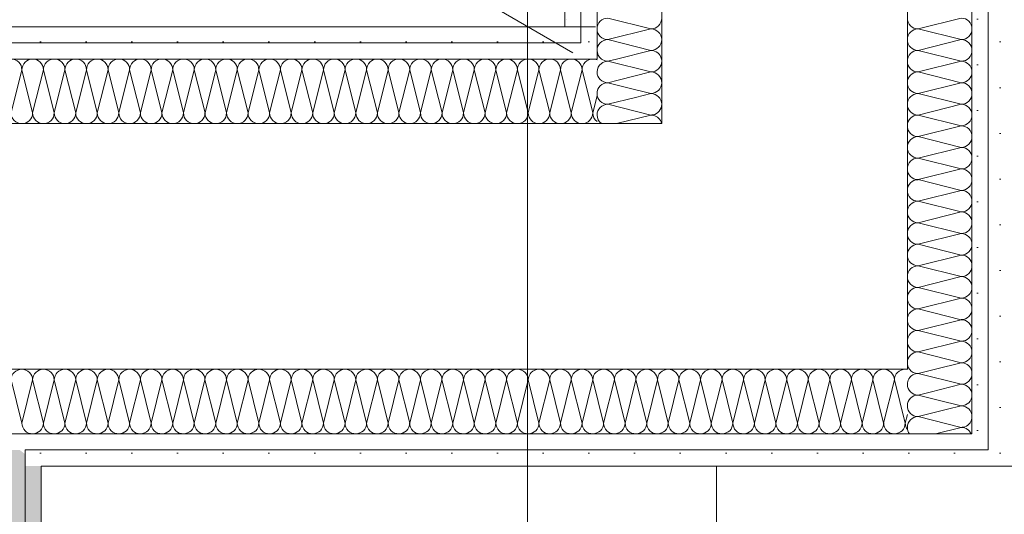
# Model space of a CAD drawing. Header units: metres. Extents: x -3.6 to 90.7, y -11.1 to 18.
# Tile 407 of 656: x 43.948 to 44.71, y 3.683 to 4.065. Entities that reach past the tile are written whole.
import ezdxf

# ---------------------------------------------------------------- set-up
doc = ezdxf.new("R2010")
doc.units = ezdxf.units.M
doc.header["$MEASUREMENT"] = 0
doc.linetypes.add('Wipeout_Contour', pattern=[1, 0, -1])
for name, color, linetype in [('152 - Bemaßung_ Beschriftung.Ausbau', 7, 'Continuous'), ('Neubau_606 - Struktur.Wand Innen Ausbau', 7, 'Continuous'), ('Neubau_650 - Abdeckung.Fußboden Aufbau', 7, 'Continuous')]:
    doc.layers.add(name, color=color, linetype=linetype)
doc.styles.add('ERSTELLTER_STIL_2', font='txt')
doc.dimstyles.new('ERSTELLTER_STIL__1', dxfattribs={"dimtxt": 0.1, "dimasz": 0.0532, "dimexe": 0.18, "dimexo": 0.0625, "dimgap": 0, "dimtad": 1, "dimzin": 0, "dimdsep": 46, "dimtxsty": 'ERSTELLTER_STIL_2', "dimblk": 'ARROWHEAD_2', "dimblk1": 'ARROWHEAD_2', "dimblk2": 'ARROWHEAD_2', "dimcen": 0.09, "dimse1": 1, "dimse2": 1, "dimclrd": 7, "dimclre": 7, "dimclrt": 7, "dimazin": 0, "dimtfac": 1, "dimtdec": 4, "dimtmove": 0, "dimatfit": 3, "dimfxl": 1, "dimtolj": 1, "dimtzin": 0, "dimarcsym": 0})
doc.dimstyles.new('ERSTELLTER_STIL__2', dxfattribs={"dimtxt": 0.1, "dimasz": 0.0532, "dimexe": 0.18, "dimexo": 0.0625, "dimgap": 0, "dimtad": 1, "dimzin": 0, "dimdsep": 46, "dimtxsty": 'ERSTELLTER_STIL_2', "dimblk": 'ARROWHEAD_2', "dimblk1": 'ARROWHEAD_2', "dimblk2": 'ARROWHEAD_2', "dimcen": 0.09, "dimse1": 1, "dimse2": 1, "dimclrd": 7, "dimclre": 7, "dimclrt": 7, "dimazin": 0, "dimtfac": 1, "dimtdec": 4, "dimtmove": 2, "dimatfit": 3, "dimfxl": 1, "dimtolj": 1, "dimtzin": 0, "dimarcsym": 0})
doc.dimstyles.new('ERSTELLTER_STIL__3', dxfattribs={"dimtxt": 0.1, "dimasz": 0.0532, "dimexe": 0.18, "dimexo": 0.0625, "dimgap": 0, "dimtad": 1, "dimtih": 1, "dimtoh": 1, "dimzin": 0, "dimdsep": 46, "dimtxsty": 'ERSTELLTER_STIL_2', "dimblk": 'ARROWHEAD_2', "dimblk1": 'ARROWHEAD_2', "dimblk2": 'ARROWHEAD_2', "dimcen": 0.09, "dimse1": 1, "dimse2": 1, "dimclrd": 7, "dimclre": 7, "dimclrt": 7, "dimazin": 0, "dimtfac": 1, "dimtdec": 4, "dimtmove": 0, "dimatfit": 3, "dimfxl": 1, "dimtolj": 1, "dimtzin": 0, "dimarcsym": 0})
pattern_1 = [(45, (0, 0), (-0.01767767, 0.01767767), [0, -0.025])]

# ---------------------------------------------------------------- blocks, each defined once
blk = doc.blocks.new('*X134')
at = {"layer": 'Neubau_606 - Struktur.Wand Innen Ausbau', "color": 7, "linetype": 'Continuous', "lineweight": 5}
for p, q in [((44.65265, 3.77733), (44.64332, 3.775)), ((44.65887, 3.77111), (44.64332, 3.775)), ((44.66598, 3.764), (44.64332, 3.75833)), ((44.67665, 3.75), (44.64332, 3.75833)), ((44.67665, 3.75), (44.65664, 3.745))]:
    blk.add_line(p, q, dxfattribs=at)
for centre, start, end in [((44.64332, 3.78333), 118.58188, 180), ((44.64332, 3.78333), 180, 270), ((44.64332, 3.76667), 90, 180), ((44.64332, 3.76667), 180, 270), ((44.64332, 3.75), 90, 180), ((44.64332, 3.75), 180, 216.88997), ((44.67665, 3.75833), 270, 289.88339), ((44.67665, 3.74167), 53.2099, 90), ((44.67665, 3.74167), 23.56097, 36.7901)]:
    blk.add_arc(centre, 0.00833, start, end, dxfattribs=at)
blk = doc.blocks.new('*X135')
at = {"layer": 'Neubau_606 - Struktur.Wand Innen Ausbau', "color": 7, "linetype": 'Continuous', "lineweight": 5}
for p, q in [((44.65664, 3.795), (44.64332, 3.79167)), ((44.67665, 3.78333), (44.64332, 3.79167)), ((44.67665, 3.78333), (44.65265, 3.77733)), ((44.67665, 3.76667), (44.65887, 3.77111)), ((44.67665, 3.76667), (44.66598, 3.764))]:
    blk.add_line(p, q, dxfattribs=at)
for centre, start, end in [((44.64332, 3.8), 216.88991, 270), ((44.67665, 3.79167), 0, 23.56102), ((44.64332, 3.78333), 90, 118.58185), ((44.67665, 3.79167), 270, 0), ((44.67665, 3.775), 0, 90), ((44.67665, 3.775), 270, 0), ((44.67665, 3.75833), 0, 90), ((44.67665, 3.75833), 289.88361, 0), ((44.67665, 3.74167), 36.79162, 53.20843)]:
    blk.add_arc(centre, 0.00833, start, end, dxfattribs=at)
blk = doc.blocks.new('*X137')
at = {"layer": 'Neubau_606 - Struktur.Wand Innen Ausbau', "color": 7, "linetype": 'Continuous', "lineweight": 5}
for p, q in [((44.67665, 4.06667), (44.64332, 4.05833)), ((44.67665, 4.05), (44.64332, 4.05833)), ((44.67665, 4.05), (44.64332, 4.04167)), ((44.67665, 4.03333), (44.64332, 4.04167)), ((44.67665, 4.03333), (44.64332, 4.025)), ((44.67665, 4.01667), (44.64332, 4.025)), ((44.67665, 4.01667), (44.64332, 4.00833)), ((44.67665, 4), (44.64332, 4.00833)), ((44.67665, 4), (44.64332, 3.99167)), ((44.67665, 3.98333), (44.64332, 3.99167)), ((44.67665, 3.98333), (44.64332, 3.975)), ((44.67665, 3.96667), (44.64332, 3.975)), ((44.67665, 3.96667), (44.64332, 3.95833)), ((44.67665, 3.95), (44.64332, 3.95833)), ((44.67665, 3.95), (44.64332, 3.94167)), ((44.67665, 3.93333), (44.64332, 3.94167)), ((44.67665, 3.93333), (44.64332, 3.925)), ((44.67665, 3.91667), (44.64332, 3.925)), ((44.67665, 3.91667), (44.64332, 3.90833)), ((44.67665, 3.9), (44.64332, 3.90833)), ((44.67665, 3.9), (44.64332, 3.89167)), ((44.67665, 3.88333), (44.64332, 3.89167)), ((44.67665, 3.88333), (44.64332, 3.875)), ((44.67665, 3.86667), (44.64332, 3.875)), ((44.67665, 3.86667), (44.64332, 3.85833)), ((44.67665, 3.85), (44.64332, 3.85833)), ((44.67665, 3.85), (44.64332, 3.84167)), ((44.67665, 3.83333), (44.64332, 3.84167)), ((44.67665, 3.83333), (44.64332, 3.825)), ((44.67665, 3.81667), (44.64332, 3.825)), ((44.67665, 3.81667), (44.64332, 3.80833)), ((44.67665, 3.8), (44.64332, 3.80833)), ((44.67665, 3.8), (44.65664, 3.795))]:
    blk.add_line(p, q, dxfattribs=at)
for centre, start, end in [((44.64332, 4.06667), 180, 270), ((44.67665, 4.05833), 0, 90), ((44.64332, 4.05), 90, 180), ((44.67665, 4.05833), 270, 0), ((44.64332, 4.05), 180, 270), ((44.67665, 4.04167), 0, 90), ((44.64332, 4.03333), 90, 180), ((44.67665, 4.04167), 270, 0), ((44.64332, 4.03333), 180, 270), ((44.67665, 4.025), 0, 90), ((44.64332, 4.01667), 90, 180), ((44.67665, 4.025), 270, 0), ((44.64332, 4.01667), 180, 270), ((44.67665, 4.00833), 0, 90), ((44.64332, 4), 90, 180), ((44.67665, 4.00833), 270, 0), ((44.64332, 4), 180, 270), ((44.67665, 3.99167), 0, 90), ((44.64332, 3.98333), 90, 180), ((44.67665, 3.99167), 270, 0), ((44.64332, 3.98333), 180, 270), ((44.67665, 3.975), 0, 90), ((44.64332, 3.96667), 90, 180), ((44.67665, 3.975), 270, 0), ((44.64332, 3.96667), 180, 270), ((44.67665, 3.95833), 0, 90), ((44.64332, 3.95), 90, 180), ((44.67665, 3.95833), 270, 0), ((44.64332, 3.95), 180, 270), ((44.67665, 3.94167), 0, 90), ((44.64332, 3.93333), 90, 180), ((44.67665, 3.94167), 270, 0), ((44.64332, 3.93333), 180, 270), ((44.67665, 3.925), 0, 90), ((44.64332, 3.91667), 90, 180), ((44.67665, 3.925), 270, 0), ((44.64332, 3.91667), 180, 270), ((44.67665, 3.90833), 0, 90), ((44.64332, 3.9), 90, 180), ((44.67665, 3.90833), 270, 0), ((44.64332, 3.9), 180, 270), ((44.67665, 3.89167), 0, 90), ((44.64332, 3.88333), 90, 180), ((44.67665, 3.89167), 270, 0), ((44.64332, 3.88333), 180, 270), ((44.67665, 3.875), 0, 90), ((44.64332, 3.86667), 90, 180), ((44.67665, 3.875), 270, 0), ((44.64332, 3.86667), 180, 270), ((44.67665, 3.85833), 0, 90), ((44.64332, 3.85), 90, 180), ((44.67665, 3.85833), 270, 0), ((44.64332, 3.85), 180, 270), ((44.67665, 3.84167), 0, 90), ((44.64332, 3.83333), 90, 180), ((44.67665, 3.84167), 270, 0), ((44.64332, 3.83333), 180, 270), ((44.67665, 3.825), 0, 90), ((44.64332, 3.81667), 90, 180), ((44.67665, 3.825), 270, 0), ((44.64332, 3.81667), 180, 270), ((44.67665, 3.80833), 0, 90), ((44.64332, 3.8), 90, 180), ((44.67665, 3.80833), 270, 0), ((44.64332, 3.8), 180, 216.88996), ((44.67665, 3.79167), 23.56109, 90)]:
    blk.add_arc(centre, 0.00833, start, end, dxfattribs=at)
blk = doc.blocks.new('*X138')
at = {"layer": 'Neubau_606 - Struktur.Wand Innen Ausbau', "color": 7, "linetype": 'Continuous', "lineweight": 5}
for p, q in [((44.40332, 4.01667), (44.41132, 4.01867)), ((44.40332, 4.01667), (44.41665, 4.01333)), ((44.40332, 4), (44.42465, 4.00533)), ((44.40332, 4), (44.43665, 3.99167)), ((44.40998, 3.985), (44.43665, 3.99167))]:
    blk.add_line(p, q, dxfattribs=at)
for centre, start, end in [((44.40332, 4.025), 126.8764, 180), ((44.40332, 4.025), 180, 270), ((44.40332, 4.00833), 90, 180), ((44.40332, 4.00833), 180, 270), ((44.40332, 3.99167), 90, 180), ((44.40332, 3.99167), 180, 233.14523), ((44.43665, 4), 270, 280.54162), ((44.43665, 3.98333), 76.96128, 90), ((44.43665, 3.98333), 11.52676, 13.03856)]:
    blk.add_arc(centre, 0.00833, start, end, dxfattribs=at)
blk = doc.blocks.new('*X140')
at = {"layer": 'Neubau_606 - Struktur.Wand Innen Ausbau', "color": 7, "linetype": 'Continuous', "lineweight": 5}
for p, q in [((44.40332, 4.06667), (44.43665, 4.05833)), ((44.40332, 4.05), (44.43665, 4.05833)), ((44.40332, 4.05), (44.43665, 4.04167)), ((44.40998, 4.035), (44.43665, 4.04167))]:
    blk.add_line(p, q, dxfattribs=at)
for centre, start, end in [((44.40332, 4.05833), 90, 180), ((44.43665, 4.06667), 270, 0), ((44.40332, 4.05833), 180, 270), ((44.43665, 4.05), 0, 90), ((44.40332, 4.04167), 90, 180), ((44.43665, 4.05), 270, 0), ((44.40332, 4.04167), 180, 233.14511), ((44.43665, 4.03333), 11.52676, 90)]:
    blk.add_arc(centre, 0.00833, start, end, dxfattribs=at)
blk = doc.blocks.new('*X141')
at = {"layer": 'Neubau_606 - Struktur.Wand Innen Ausbau', "color": 7, "linetype": 'Continuous', "lineweight": 5}
for p, q in [((44.40332, 4.03333), (44.40998, 4.035)), ((44.40332, 4.03333), (44.43665, 4.025)), ((44.41132, 4.01867), (44.43665, 4.025)), ((44.41665, 4.01333), (44.43665, 4.00833)), ((44.42465, 4.00533), (44.43665, 4.00833))]:
    blk.add_line(p, q, dxfattribs=at)
for centre, start, end in [((44.40332, 4.04167), 233.1452, 270), ((44.40332, 4.025), 90, 126.8764), ((44.43665, 4.03333), 270, 0), ((44.43665, 4.03333), 0, 11.52679), ((44.43665, 4.01667), 0, 90), ((44.43665, 4.01667), 270, 0), ((44.43665, 4), 0, 90), ((44.43665, 4), 280.54162, 0), ((44.43665, 3.98333), 13.03856, 76.96128)]:
    blk.add_arc(centre, 0.00833, start, end, dxfattribs=at)
blk = doc.blocks.new('*X142')
at = {"layer": 'Neubau_606 - Struktur.Wand Innen Ausbau', "color": 7, "linetype": 'Continuous', "lineweight": 5}
for p, q in [((43.95001, 4.02667), (43.94168, 3.99333)), ((43.95001, 4.02667), (43.95834, 3.99333)), ((43.96668, 4.02667), (43.95834, 3.99333)), ((43.96668, 4.02667), (43.97501, 3.99333)), ((43.98334, 4.02667), (43.97501, 3.99333)), ((43.98334, 4.02667), (43.99168, 3.99333)), ((44.00001, 4.02667), (43.99168, 3.99333)), ((44.00001, 4.02667), (44.00834, 3.99333)), ((44.01668, 4.02667), (44.00834, 3.99333)), ((44.01668, 4.02667), (44.02501, 3.99333)), ((44.03334, 4.02667), (44.02501, 3.99333)), ((44.03334, 4.02667), (44.04168, 3.99333)), ((44.05001, 4.02667), (44.04168, 3.99333)), ((44.05001, 4.02667), (44.05834, 3.99333)), ((44.06668, 4.02667), (44.05834, 3.99333)), ((44.06668, 4.02667), (44.07501, 3.99333)), ((44.08334, 4.02667), (44.07501, 3.99333)), ((44.08334, 4.02667), (44.09168, 3.99333)), ((44.10001, 4.02667), (44.09168, 3.99333)), ((44.10001, 4.02667), (44.10834, 3.99333)), ((44.11668, 4.02667), (44.10834, 3.99333)), ((44.11668, 4.02667), (44.12501, 3.99333)), ((44.13334, 4.02667), (44.12501, 3.99333)), ((44.13334, 4.02667), (44.14168, 3.99333)), ((44.15001, 4.02667), (44.14168, 3.99333)), ((44.15001, 4.02667), (44.15834, 3.99333)), ((44.16668, 4.02667), (44.15834, 3.99333)), ((44.16668, 4.02667), (44.17501, 3.99333)), ((44.18334, 4.02667), (44.17501, 3.99333)), ((44.18334, 4.02667), (44.19168, 3.99333)), ((44.20001, 4.02667), (44.19168, 3.99333)), ((44.20001, 4.02667), (44.20834, 3.99333)), ((44.21668, 4.02667), (44.20834, 3.99333)), ((44.21668, 4.02667), (44.22501, 3.99333)), ((44.23334, 4.02667), (44.22501, 3.99333)), ((44.23334, 4.02667), (44.24168, 3.99333)), ((44.25001, 4.02667), (44.24168, 3.99333)), ((44.25001, 4.02667), (44.25834, 3.99333)), ((44.26668, 4.02667), (44.25834, 3.99333)), ((44.26668, 4.02667), (44.27501, 3.99333)), ((44.28334, 4.02667), (44.27501, 3.99333)), ((44.28334, 4.02667), (44.29168, 3.99333)), ((44.30001, 4.02667), (44.29168, 3.99333)), ((44.30001, 4.02667), (44.30834, 3.99333)), ((44.31668, 4.02667), (44.30834, 3.99333)), ((44.31668, 4.02667), (44.32501, 3.99333)), ((44.33334, 4.02667), (44.32501, 3.99333)), ((44.33334, 4.02667), (44.34168, 3.99333)), ((44.35001, 4.02667), (44.34168, 3.99333)), ((44.35001, 4.02667), (44.35834, 3.99333)), ((44.36668, 4.02667), (44.35834, 3.99333)), ((44.36668, 4.02667), (44.37501, 3.99333)), ((44.38334, 4.02667), (44.37501, 3.99333)), ((44.38334, 4.02667), (44.39168, 3.99333)), ((44.39499, 4.00657), (44.39168, 3.99333))]:
    blk.add_line(p, q, dxfattribs=at)
for centre, start, end in [((43.94168, 4.02667), 359.99983, 89.99983), ((43.95834, 4.02667), 89.99983, 179.99983), ((43.95834, 4.02667), 359.99983, 89.99983), ((43.97501, 4.02667), 89.99983, 179.99983), ((43.97501, 4.02667), 359.99983, 89.99983), ((43.99168, 4.02667), 89.99983, 179.99983), ((43.99168, 4.02667), 359.99983, 89.99983), ((44.00834, 4.02667), 89.99983, 179.99983), ((44.00834, 4.02667), 359.99983, 89.99983), ((44.02501, 4.02667), 89.99983, 179.99983), ((44.02501, 4.02667), 359.99983, 89.99983), ((44.04168, 4.02667), 89.99983, 179.99983), ((44.04168, 4.02667), 359.99983, 89.99983), ((44.05834, 4.02667), 89.99983, 179.99983), ((44.05834, 4.02667), 359.99983, 89.99983), ((44.07501, 4.02667), 89.99983, 179.99983), ((44.07501, 4.02667), 359.99983, 89.99983), ((44.09168, 4.02667), 89.99983, 179.99983), ((44.09168, 4.02667), 359.99983, 89.99983), ((44.10834, 4.02667), 89.99983, 179.99983), ((44.10834, 4.02667), 359.99983, 89.99983), ((44.12501, 4.02667), 89.99983, 179.99983), ((44.12501, 4.02667), 359.99983, 89.99983), ((44.14168, 4.02667), 89.99983, 179.99983), ((44.14168, 4.02667), 359.99983, 89.99983), ((44.15834, 4.02667), 89.99983, 179.99983), ((44.15834, 4.02667), 359.99983, 89.99983), ((44.17501, 4.02667), 89.99983, 179.99983), ((44.17501, 4.02667), 359.99983, 89.99983), ((44.19168, 4.02667), 89.99983, 179.99983), ((44.19168, 4.02667), 359.99983, 89.99983), ((44.20834, 4.02667), 89.99983, 179.99983), ((44.20834, 4.02667), 359.99983, 89.99983), ((44.22501, 4.02667), 89.99983, 179.99983), ((44.22501, 4.02667), 359.99983, 89.99983), ((44.24168, 4.02667), 89.99983, 179.99983), ((44.24168, 4.02667), 359.99983, 89.99983), ((44.25834, 4.02667), 89.99983, 179.99983), ((44.25834, 4.02667), 359.99983, 89.99983), ((44.27501, 4.02667), 89.99983, 179.99983), ((44.27501, 4.02667), 359.99983, 89.99983), ((44.29168, 4.02667), 89.99983, 179.99983), ((44.29168, 4.02667), 359.99983, 89.99983), ((44.30834, 4.02667), 89.99983, 179.99983), ((44.30834, 4.02667), 359.99983, 89.99983), ((44.32501, 4.02667), 89.99983, 179.99983), ((44.32501, 4.02667), 359.99983, 89.99983), ((44.34168, 4.02667), 89.99983, 179.99983), ((44.34168, 4.02667), 359.99983, 89.99983), ((44.35834, 4.02667), 89.99983, 179.99983), ((44.35834, 4.02667), 359.99983, 89.99983), ((44.37501, 4.02667), 89.99983, 179.99983), ((44.37501, 4.02667), 359.99983, 89.99983), ((44.39168, 4.02667), 89.99983, 179.99983), ((44.39168, 4.02667), 66.59833, 89.99983), ((43.95001, 3.99333), 179.99983, 269.99983), ((43.95001, 3.99333), 269.99983, 359.99983), ((43.96668, 3.99333), 179.99983, 269.99983), ((43.96668, 3.99333), 269.99983, 359.99983), ((43.98334, 3.99333), 179.99983, 269.99983), ((43.98334, 3.99333), 269.99983, 359.99983), ((44.00001, 3.99333), 179.99983, 269.99983), ((44.00001, 3.99333), 269.99983, 359.99983), ((44.01668, 3.99333), 179.99983, 269.99983), ((44.01668, 3.99333), 269.99983, 359.99983), ((44.03334, 3.99333), 179.99983, 269.99983), ((44.03334, 3.99333), 269.99983, 359.99983), ((44.05001, 3.99333), 179.99983, 269.99983), ((44.05001, 3.99333), 269.99983, 359.99983), ((44.06668, 3.99333), 179.99983, 269.99983), ((44.06668, 3.99333), 269.99983, 359.99983), ((44.08334, 3.99333), 179.99983, 269.99983), ((44.08334, 3.99333), 269.99983, 359.99983), ((44.10001, 3.99333), 179.99983, 269.99983), ((44.10001, 3.99333), 269.99983, 359.99983), ((44.11668, 3.99333), 179.99983, 269.99983), ((44.11668, 3.99333), 269.99983, 359.99983), ((44.13334, 3.99333), 179.99983, 269.99983), ((44.13334, 3.99333), 269.99983, 359.99983), ((44.15001, 3.99333), 179.99983, 269.99983), ((44.15001, 3.99333), 269.99983, 359.99983), ((44.16668, 3.99333), 179.99983, 269.99983), ((44.16668, 3.99333), 269.99983, 359.99983), ((44.18334, 3.99333), 179.99983, 269.99983), ((44.18334, 3.99333), 269.99983, 359.99983), ((44.20001, 3.99333), 179.99983, 269.99983), ((44.20001, 3.99333), 269.99983, 359.99983), ((44.21668, 3.99333), 179.99983, 269.99983), ((44.21668, 3.99333), 269.99983, 359.99983), ((44.23334, 3.99333), 179.99983, 269.99983), ((44.23334, 3.99333), 269.99983, 359.99983), ((44.25001, 3.99333), 179.99983, 269.99983), ((44.25001, 3.99333), 269.99983, 359.99983), ((44.26668, 3.99333), 179.99983, 269.99983), ((44.26668, 3.99333), 269.99983, 359.99983), ((44.28334, 3.99333), 179.99983, 269.99983), ((44.28334, 3.99333), 269.99983, 359.99983), ((44.30001, 3.99333), 179.99983, 269.99983), ((44.30001, 3.99333), 269.99983, 359.99983), ((44.31668, 3.99333), 179.99983, 269.99983), ((44.31668, 3.99333), 269.99983, 359.99983), ((44.33334, 3.99333), 179.99983, 269.99983), ((44.33334, 3.99333), 269.99983, 359.99983), ((44.35001, 3.99333), 179.99983, 269.99983), ((44.35001, 3.99333), 269.99983, 359.99983), ((44.36668, 3.99333), 179.99983, 269.99983), ((44.36668, 3.99333), 269.99983, 359.99983), ((44.38334, 3.99333), 179.99983, 269.99983), ((44.38334, 3.99333), 269.99983, 359.99983), ((44.40001, 3.99333), 179.99983, 232.92831)]:
    blk.add_arc(centre, 0.00833, start, end, dxfattribs=at)
blk = doc.blocks.new('*X143')
at = {"layer": 'Neubau_606 - Struktur.Wand Innen Ausbau', "color": 7, "linetype": 'Continuous', "lineweight": 5}
for p, q in [((43.93999, 3.77997), (43.94166, 3.78666)), ((43.95, 3.75333), (43.94166, 3.78666)), ((43.95, 3.75333), (43.95833, 3.78666)), ((43.96666, 3.75333), (43.95833, 3.78666)), ((43.96666, 3.75333), (43.975, 3.78666)), ((43.98333, 3.75333), (43.975, 3.78666)), ((43.98333, 3.75333), (43.99166, 3.78666)), ((44, 3.75333), (43.99166, 3.78666)), ((44, 3.75333), (44.00833, 3.78666)), ((44.01666, 3.75333), (44.00833, 3.78666)), ((44.01666, 3.75333), (44.025, 3.78666)), ((44.03333, 3.75333), (44.025, 3.78666)), ((44.03333, 3.75333), (44.04166, 3.78666)), ((44.05, 3.75333), (44.04166, 3.78666)), ((44.05, 3.75333), (44.05833, 3.78666)), ((44.06666, 3.75333), (44.05833, 3.78666)), ((44.06666, 3.75333), (44.075, 3.78666)), ((44.08333, 3.75333), (44.075, 3.78666)), ((44.08333, 3.75333), (44.09166, 3.78666)), ((44.1, 3.75333), (44.09166, 3.78666)), ((44.1, 3.75333), (44.10833, 3.78666)), ((44.11666, 3.75333), (44.10833, 3.78666)), ((44.11666, 3.75333), (44.125, 3.78666)), ((44.13333, 3.75333), (44.125, 3.78666)), ((44.13333, 3.75333), (44.14166, 3.78666)), ((44.15, 3.75333), (44.14166, 3.78666)), ((44.15, 3.75333), (44.15833, 3.78666)), ((44.16666, 3.75333), (44.15833, 3.78666)), ((44.16666, 3.75333), (44.175, 3.78666)), ((44.18333, 3.75333), (44.175, 3.78666)), ((44.18333, 3.75333), (44.19166, 3.78666)), ((44.2, 3.75333), (44.19166, 3.78666)), ((44.2, 3.75333), (44.20833, 3.78666)), ((44.21666, 3.75333), (44.20833, 3.78666)), ((44.21666, 3.75333), (44.225, 3.78666)), ((44.23333, 3.75333), (44.225, 3.78666)), ((44.23333, 3.75333), (44.24166, 3.78666)), ((44.25, 3.75333), (44.24166, 3.78666)), ((44.25, 3.75333), (44.25833, 3.78666)), ((44.26666, 3.75333), (44.25833, 3.78666)), ((44.26666, 3.75333), (44.275, 3.78666)), ((44.28333, 3.75333), (44.275, 3.78666)), ((44.28333, 3.75333), (44.29166, 3.78666)), ((44.3, 3.75333), (44.29166, 3.78666)), ((44.3, 3.75333), (44.30833, 3.78666)), ((44.31666, 3.75333), (44.30833, 3.78666)), ((44.31666, 3.75333), (44.325, 3.78666)), ((44.33333, 3.75333), (44.325, 3.78666)), ((44.33333, 3.75333), (44.34166, 3.78666)), ((44.35, 3.75333), (44.34166, 3.78666)), ((44.35, 3.75333), (44.35833, 3.78666)), ((44.36666, 3.75333), (44.35833, 3.78666)), ((44.36666, 3.75333), (44.375, 3.78666)), ((44.38333, 3.75333), (44.375, 3.78666)), ((44.38333, 3.75333), (44.39166, 3.78666)), ((44.4, 3.75333), (44.39166, 3.78666)), ((44.4, 3.75333), (44.40833, 3.78666)), ((44.41666, 3.75333), (44.40833, 3.78666)), ((44.41666, 3.75333), (44.425, 3.78666)), ((44.43333, 3.75333), (44.425, 3.78666)), ((44.43333, 3.75333), (44.44166, 3.78666)), ((44.45, 3.75333), (44.44166, 3.78666)), ((44.45, 3.75333), (44.45833, 3.78666)), ((44.46666, 3.75333), (44.45833, 3.78666)), ((44.46666, 3.75333), (44.475, 3.78666)), ((44.48333, 3.75333), (44.475, 3.78666)), ((44.48333, 3.75333), (44.49166, 3.78666)), ((44.5, 3.75333), (44.49166, 3.78666)), ((44.5, 3.75333), (44.50833, 3.78666)), ((44.51666, 3.75333), (44.50833, 3.78666)), ((44.51666, 3.75333), (44.525, 3.78666)), ((44.53333, 3.75333), (44.525, 3.78666)), ((44.53333, 3.75333), (44.54166, 3.78666)), ((44.55, 3.75333), (44.54166, 3.78666)), ((44.55, 3.75333), (44.55833, 3.78666)), ((44.56666, 3.75333), (44.55833, 3.78666)), ((44.56666, 3.75333), (44.575, 3.78666)), ((44.58333, 3.75333), (44.575, 3.78666)), ((44.58333, 3.75333), (44.59166, 3.78666)), ((44.6, 3.75333), (44.59166, 3.78666)), ((44.6, 3.75333), (44.60833, 3.78666)), ((44.61666, 3.75333), (44.60833, 3.78666)), ((44.61666, 3.75333), (44.625, 3.78666)), ((44.63333, 3.75333), (44.625, 3.78666)), ((44.63333, 3.75333), (44.63499, 3.75996))]:
    blk.add_line(p, q, dxfattribs=at)
for centre, start, end in [((43.95, 3.78666), 90.00005, 180.00005), ((43.95, 3.78666), 0.00005, 90.00005), ((43.96666, 3.78666), 90.00005, 180.00005), ((43.96666, 3.78666), 0.00005, 90.00005), ((43.98333, 3.78666), 90.00005, 180.00005), ((43.98333, 3.78666), 0.00005, 90.00005), ((44, 3.78666), 90.00005, 180.00005), ((44, 3.78666), 0.00005, 90.00005), ((44.01666, 3.78666), 90.00005, 180.00005), ((44.01666, 3.78666), 0.00005, 90.00005), ((44.03333, 3.78666), 90.00005, 180.00005), ((44.03333, 3.78666), 0.00005, 90.00005), ((44.05, 3.78666), 90.00005, 180.00005), ((44.05, 3.78666), 0.00005, 90.00005), ((44.06666, 3.78666), 90.00005, 180.00005), ((44.06666, 3.78666), 0.00005, 90.00005), ((44.08333, 3.78666), 90.00005, 180.00005), ((44.08333, 3.78666), 0.00005, 90.00005), ((44.1, 3.78666), 90.00005, 180.00005), ((44.1, 3.78666), 0.00005, 90.00005), ((44.11666, 3.78666), 90.00005, 180.00005), ((44.11666, 3.78666), 0.00005, 90.00005), ((44.13333, 3.78666), 90.00005, 180.00005), ((44.13333, 3.78666), 0.00005, 90.00005), ((44.15, 3.78666), 90.00005, 180.00005), ((44.15, 3.78666), 0.00005, 90.00005), ((44.16666, 3.78666), 90.00005, 180.00005), ((44.16666, 3.78666), 0.00005, 90.00005), ((44.18333, 3.78666), 90.00005, 180.00005), ((44.18333, 3.78666), 0.00005, 90.00005), ((44.2, 3.78666), 90.00005, 180.00005), ((44.2, 3.78666), 0.00005, 90.00005), ((44.21666, 3.78666), 90.00005, 180.00005), ((44.21666, 3.78666), 0.00005, 90.00005), ((44.23333, 3.78666), 90.00005, 180.00005), ((44.23333, 3.78666), 0.00005, 90.00005), ((44.25, 3.78666), 90.00005, 180.00005), ((44.25, 3.78666), 0.00005, 90.00005), ((44.26666, 3.78666), 90.00005, 180.00005), ((44.26666, 3.78666), 0.00005, 90.00005), ((44.28333, 3.78666), 90.00005, 180.00005), ((44.28333, 3.78666), 0.00005, 90.00005), ((44.3, 3.78666), 90.00005, 180.00005), ((44.3, 3.78666), 0.00005, 90.00005), ((44.31666, 3.78666), 90.00005, 180.00005), ((44.31666, 3.78666), 0.00005, 90.00005), ((44.33333, 3.78666), 90.00005, 180.00005), ((44.33333, 3.78666), 0.00005, 90.00005), ((44.35, 3.78666), 90.00005, 180.00005), ((44.35, 3.78666), 0.00005, 90.00005), ((44.36666, 3.78666), 90.00005, 180.00005), ((44.36666, 3.78666), 0.00005, 90.00005), ((44.38333, 3.78666), 90.00005, 180.00005), ((44.38333, 3.78666), 0.00005, 90.00005), ((44.4, 3.78666), 90.00005, 180.00005), ((44.4, 3.78666), 0.00005, 90.00005), ((44.41666, 3.78666), 90.00005, 180.00005), ((44.41666, 3.78666), 0.00005, 90.00005), ((44.43333, 3.78666), 90.00005, 180.00005), ((44.43333, 3.78666), 0.00005, 90.00005), ((44.45, 3.78666), 90.00005, 180.00005), ((44.45, 3.78666), 0.00005, 90.00005), ((44.46666, 3.78666), 90.00005, 180.00005), ((44.46666, 3.78666), 0.00005, 90.00005), ((44.48333, 3.78666), 90.00005, 180.00005), ((44.48333, 3.78666), 0.00005, 90.00005), ((44.5, 3.78666), 90.00005, 180.00005), ((44.5, 3.78666), 0.00005, 90.00005), ((44.51666, 3.78666), 90.00005, 180.00005), ((44.51666, 3.78666), 0.00005, 90.00005), ((44.53333, 3.78666), 90.00005, 180.00005), ((44.53333, 3.78666), 0.00005, 90.00005), ((44.55, 3.78666), 90.00005, 180.00005), ((44.55, 3.78666), 0.00005, 90.00005), ((44.56666, 3.78666), 90.00005, 180.00005), ((44.56666, 3.78666), 0.00005, 90.00005), ((44.58333, 3.78666), 90.00005, 180.00005), ((44.58333, 3.78666), 0.00005, 90.00005), ((44.6, 3.78666), 90.00005, 180.00005), ((44.6, 3.78666), 0.00005, 90.00005), ((44.61666, 3.78666), 90.00005, 180.00005), ((44.61666, 3.78666), 0.00005, 90.00005), ((44.63333, 3.78666), 90.00005, 180.00005), ((44.63333, 3.78666), 78.5306, 90.00005), ((43.93333, 3.78666), 0.00005, 36.94379), ((43.95833, 3.75333), 180.00005, 270.00005), ((43.95833, 3.75333), 270.00005, 0.00005), ((43.975, 3.75333), 180.00005, 270.00005), ((43.975, 3.75333), 270.00005, 0.00005), ((43.99166, 3.75333), 180.00005, 270.00005), ((43.99166, 3.75333), 270.00005, 0.00005), ((44.00833, 3.75333), 180.00005, 270.00005), ((44.00833, 3.75333), 270.00005, 0.00005), ((44.025, 3.75333), 180.00005, 270.00005), ((44.025, 3.75333), 270.00005, 0.00005), ((44.04166, 3.75333), 180.00005, 270.00005), ((44.04166, 3.75333), 270.00005, 0.00005), ((44.05833, 3.75333), 180.00005, 270.00005), ((44.05833, 3.75333), 270.00005, 0.00005), ((44.075, 3.75333), 180.00005, 270.00005), ((44.075, 3.75333), 270.00005, 0.00005), ((44.09166, 3.75333), 180.00005, 270.00005), ((44.09166, 3.75333), 270.00005, 0.00005), ((44.10833, 3.75333), 180.00005, 270.00005), ((44.10833, 3.75333), 270.00005, 0.00005), ((44.125, 3.75333), 180.00005, 270.00005), ((44.125, 3.75333), 270.00005, 0.00005), ((44.14166, 3.75333), 180.00005, 270.00005), ((44.14166, 3.75333), 270.00005, 0.00005), ((44.15833, 3.75333), 180.00005, 270.00005), ((44.15833, 3.75333), 270.00005, 0.00005), ((44.175, 3.75333), 180.00005, 270.00005), ((44.175, 3.75333), 270.00005, 0.00005), ((44.19166, 3.75333), 180.00005, 270.00005), ((44.19166, 3.75333), 270.00005, 0.00005), ((44.20833, 3.75333), 180.00005, 270.00005), ((44.20833, 3.75333), 270.00005, 0.00005), ((44.225, 3.75333), 180.00005, 270.00005), ((44.225, 3.75333), 270.00005, 0.00005), ((44.24166, 3.75333), 180.00005, 270.00005), ((44.24166, 3.75333), 270.00005, 0.00005), ((44.25833, 3.75333), 180.00005, 270.00005), ((44.25833, 3.75333), 270.00005, 0.00005), ((44.275, 3.75333), 180.00005, 270.00005), ((44.275, 3.75333), 270.00005, 0.00005), ((44.29166, 3.75333), 180.00005, 270.00005), ((44.29166, 3.75333), 270.00005, 0.00005), ((44.30833, 3.75333), 180.00005, 270.00005), ((44.30833, 3.75333), 270.00005, 0.00005), ((44.325, 3.75333), 180.00005, 270.00005), ((44.325, 3.75333), 270.00005, 0.00005), ((44.34166, 3.75333), 180.00005, 270.00005), ((44.34166, 3.75333), 270.00005, 0.00005), ((44.35833, 3.75333), 180.00005, 270.00005), ((44.35833, 3.75333), 270.00005, 0.00005), ((44.375, 3.75333), 180.00005, 270.00005), ((44.375, 3.75333), 270.00005, 0.00005), ((44.39166, 3.75333), 180.00005, 270.00005), ((44.39166, 3.75333), 270.00005, 0.00005), ((44.40833, 3.75333), 180.00005, 270.00005), ((44.40833, 3.75333), 270.00005, 0.00005), ((44.425, 3.75333), 180.00005, 270.00005), ((44.425, 3.75333), 270.00005, 0.00005), ((44.44166, 3.75333), 180.00005, 270.00005), ((44.44166, 3.75333), 270.00005, 0.00005), ((44.45833, 3.75333), 180.00005, 270.00005), ((44.45833, 3.75333), 270.00005, 0.00005), ((44.475, 3.75333), 180.00005, 270.00005), ((44.475, 3.75333), 270.00005, 0.00005), ((44.49166, 3.75333), 180.00005, 270.00005), ((44.49166, 3.75333), 270.00005, 0.00005), ((44.50833, 3.75333), 180.00005, 270.00005), ((44.50833, 3.75333), 270.00005, 0.00005), ((44.525, 3.75333), 180.00005, 270.00005), ((44.525, 3.75333), 270.00005, 0.00005), ((44.54166, 3.75333), 180.00005, 270.00005), ((44.54166, 3.75333), 270.00005, 0.00005), ((44.55833, 3.75333), 180.00005, 270.00005), ((44.55833, 3.75333), 270.00005, 0.00005), ((44.575, 3.75333), 180.00005, 270.00005), ((44.575, 3.75333), 270.00005, 0.00005), ((44.59166, 3.75333), 180.00005, 270.00005), ((44.59166, 3.75333), 270.00005, 0.00005), ((44.60833, 3.75333), 180.00005, 270.00005), ((44.60833, 3.75333), 270.00005, 0.00005), ((44.625, 3.75333), 180.00005, 270.00005), ((44.625, 3.75333), 270.00005, 0.00005), ((44.64166, 3.75333), 180.00005, 216.75906), ((43.94166, 3.75333), 258.41742, 270.00005)]:
    blk.add_arc(centre, 0.00833, start, end, dxfattribs=at)
blk = doc.blocks.new('*D599')
at = {"layer": '152 - Bemaßung_ Beschriftung.Ausbau', "color": 7, "linetype": 'Continuous', "lineweight": 5}
for p, q in [((43.54499, 2.09752), (43.54499, 2.20252)), ((43.96499, 2.09752), (43.96499, 2.20252)), ((43.5652, 2.18502), (43.52478, 2.11502)), ((43.9852, 2.18502), (43.94478, 2.11502)), ((43.54499, 2.15002), (43.96499, 2.15002))]:
    blk.add_line(p, q, dxfattribs=at)
at = {"color": 254, "linetype": 'Wipeout_Contour', "lineweight": 0, "ltscale": 175.256338}
blk.add_wipeout([(43.66035, 2.15127), (43.84962, 2.15127), (43.84962, 2.28877), (43.66035, 2.28877)], dxfattribs=at).dxf.layer = '152 - Bemaßung_ Beschriftung.Ausbau'
at = {"layer": '152 - Bemaßung_ Beschriftung.Ausbau', "color": 7, "lineweight": 5, "insert": (43.6791, 2.17002), "char_height": 0.1, "attachment_point": 7, "style": 'ERSTELLTER_STIL_2'}
blk.add_mtext('\\A1;{\\pql;\\fArial|b0|i0|c0|p38;42}', dxfattribs=at)
blk = doc.blocks.new('ARROWHEAD_2')
at = {"color": 0, "linetype": 'Continuous', "lineweight": 0}
for p, q in [((-0.378, -0.655), (0.378, 0.655)), ((0, 0), (-1, 0))]:
    blk.add_line(p, q, dxfattribs=at)
blk = doc.blocks.new('*D600')
at = {"layer": '152 - Bemaßung_ Beschriftung.Ausbau', "color": 7, "linetype": 'Continuous', "lineweight": 5}
for p, q in [((43.96499, 2.09752), (43.96499, 2.20252)), ((45.46499, 2.09752), (45.46499, 2.20252)), ((43.9852, 2.18502), (43.94478, 2.11502)), ((45.4852, 2.18502), (45.44478, 2.11502)), ((43.96499, 2.15002), (45.46499, 2.15002))]:
    blk.add_line(p, q, dxfattribs=at)
at = {"layer": '152 - Bemaßung_ Beschriftung.Ausbau', "color": 7, "lineweight": 5, "char_height": 0.1, "attachment_point": 7, "style": 'ERSTELLTER_STIL_2'}
for s, insert in [('\\A1;{\\pql;\\fArial|b0|i0|c0|p38;1,50}', (44.54402, 2.17002)), ('\\A1;{\\pql;\\fArial|b0|i0|c0|p38;3}', (45.36887, 2.17002))]:
    blk.add_mtext(s, dxfattribs=dict(at, insert=insert))
blk = doc.blocks.new('*D611')
at = {"layer": '152 - Bemaßung_ Beschriftung.Ausbau', "color": 7, "linetype": 'Continuous', "lineweight": 5}
for p, q in [((45.78033, 0.245), (45.78033, 3.72)), ((45.74533, 0.26521), (45.81533, 0.22479)), ((45.83283, 0.245), (45.72783, 0.245)), ((45.78033, 0.005), (45.78033, 0.245)), ((45.74533, 0.02521), (45.81533, -0.01521)), ((45.83283, 0.005), (45.72783, 0.005)), ((45.78033, -0.02923), (45.78033, 0.005))]:
    blk.add_line(p, q, dxfattribs=at)
at = {"color": 254, "linetype": 'Wipeout_Contour', "lineweight": 0, "ltscale": 182.85335}
blk.add_wipeout([(45.78176, 0.02769), (45.78176, 0.22231), (45.6389, 0.22231), (45.6389, 0.02769)], dxfattribs=at).dxf.layer = '152 - Bemaßung_ Beschriftung.Ausbau'
at = {"layer": '152 - Bemaßung_ Beschriftung.Ausbau', "color": 7, "lineweight": 5, "insert": (45.76033, 0.04911), "char_height": 0.1, "attachment_point": 7, "rotation": 90, "style": 'ERSTELLTER_STIL_2'}
blk.add_mtext('\\A1;{\\pql;\\fArial|b0|i0|c0|p38;24}', dxfattribs=at)
blk = doc.blocks.new('*D612')
at = {"layer": '152 - Bemaßung_ Beschriftung.Ausbau', "color": 7, "linetype": 'Continuous', "lineweight": 5}
for p, q in [((45.74533, 3.7402), (45.81533, 3.69979)), ((45.83283, 3.72), (45.72783, 3.72)), ((45.78033, 0.245), (45.78033, 3.72)), ((45.74533, 0.26521), (45.81533, 0.22479))]:
    blk.add_line(p, q, dxfattribs=at)
at = {"layer": '152 - Bemaßung_ Beschriftung.Ausbau', "color": 7, "lineweight": 5, "char_height": 0.1, "attachment_point": 7, "rotation": 90, "style": 'ERSTELLTER_STIL_2'}
for s, insert in [('\\A1;{\\pql;\\fArial|b0|i0|c0|p38;17\\fArial|b0|i0|c0|p38;\\A1{\\H.66x;\\S5^  ;}}', (45.76142, 3.49791)), ('\\A1;{\\pql;\\fArial|b0|i0|c0|p38;3,47\\fArial|b0|i0|c0|p38;\\A1{\\H.66x;\\S5^  ;}}', (45.77974, 1.7235))]:
    blk.add_mtext(s, dxfattribs=dict(at, insert=insert))
blk = doc.blocks.new('*D623')
at = {"layer": '152 - Bemaßung_ Beschriftung.Ausbau', "color": 7, "linetype": 'Continuous', "lineweight": 5}
for p, q in [((44.30621, 4.08021), (44.37621, 4.03979)), ((44.39371, 4.06), (44.28871, 4.06)), ((44.34121, 2.78998), (44.34121, 4.06)), ((44.30621, 2.81019), (44.37621, 2.76978))]:
    blk.add_line(p, q, dxfattribs=at)
at = {"color": 254, "linetype": 'Wipeout_Contour', "lineweight": 0, "ltscale": 177.57358}
blk.add_wipeout([(44.34264, 3.09761), (44.34264, 3.40653), (44.19978, 3.40653), (44.19978, 3.09761)], dxfattribs=at).dxf.layer = '152 - Bemaßung_ Beschriftung.Ausbau'
at = {"layer": '152 - Bemaßung_ Beschriftung.Ausbau', "color": 7, "lineweight": 5, "insert": (44.32121, 3.11904), "char_height": 0.1, "attachment_point": 7, "rotation": 90, "style": 'ERSTELLTER_STIL_2'}
blk.add_mtext('\\A1;{\\pql;\\fArial|b0|i0|c0|p38;1,27}', dxfattribs=at)
blk = doc.blocks.new('*D624')
at = {"layer": '152 - Bemaßung_ Beschriftung.Ausbau', "color": 7, "linetype": 'Continuous', "lineweight": 5}
for p, q in [((44.34121, 5.76), (44.34121, 5.79423)), ((44.37621, 5.73979), (44.30621, 5.78021)), ((44.39371, 5.76), (44.28871, 5.76)), ((44.34121, 4.06), (44.34121, 5.76)), ((44.30621, 4.08021), (44.37621, 4.03979))]:
    blk.add_line(p, q, dxfattribs=at)
at = {"layer": '152 - Bemaßung_ Beschriftung.Ausbau', "color": 7, "lineweight": 5, "insert": (44.32121, 4.77697), "char_height": 0.1, "attachment_point": 7, "rotation": 90, "style": 'ERSTELLTER_STIL_2'}
blk.add_mtext('\\A1;{\\pql;\\fArial|b0|i0|c0|p38;1,70}', dxfattribs=at)

msp = doc.modelspace()

# ---------------------------------------------------------------- hatches: boundary and pattern name
at = {"layer": 'Neubau_606 - Struktur.Wand Innen Ausbau', "linetype": 'Continuous', "lineweight": 0, "true_color": 0x000000}
h = msp.add_hatch(dxfattribs=at)
h.set_pattern_fill('Gips_0001', color=18, style=0, pattern_type=2)
h.set_pattern_definition(pattern_1)
h.paths.add_polyline_path([(44.38249, 5.09998), (44.36999, 5.09998), (44.36999, 4.06), (44.38249, 4.06)])
h = msp.add_hatch(dxfattribs=at)
h.set_pattern_fill('Gips_0001', color=18, style=0, pattern_type=2)
h.set_pattern_definition(pattern_1)
h.paths.add_polyline_path([(44.39499, 5.09998), (44.38249, 5.09998), (44.38249, 4.0475), (44.39499, 4.0475)])
h = msp.add_hatch(dxfattribs=at)
h.set_pattern_fill('Gips_0001', color=18, style=0, pattern_type=2)
h.set_pattern_definition(pattern_1)
h.paths.add_polyline_path([(44.68499, 3.745), (44.69749, 3.745), (44.69749, 5.09998), (44.68499, 5.09998)])
h = msp.add_hatch(dxfattribs=at)
h.set_pattern_fill('Gips_0001', color=18, style=0, pattern_type=2)
h.set_pattern_definition(pattern_1)
h.paths.add_polyline_path([(44.70999, 5.09998), (44.69749, 5.09998), (44.69749, 3.7325), (44.70999, 3.7325)])
h = msp.add_hatch(dxfattribs=at)
h.set_pattern_fill('Gips_0001', color=18, style=0, pattern_type=2)
h.set_pattern_definition(pattern_1)
h.paths.add_polyline_path([(43.55749, 4.0475), (44.36999, 4.0475), (44.36999, 4.06), (43.55749, 4.06)])
h = msp.add_hatch(dxfattribs=at)
h.set_pattern_fill('Gips_0001', color=18, style=0, pattern_type=2)
h.set_pattern_definition(pattern_1)
h.paths.add_polyline_path([(44.36999, 4.0475), (44.38249, 4.0475), (44.36999, 4.06)])
h = msp.add_hatch(dxfattribs=at)
h.set_pattern_fill('Gips_0001', color=18, style=0, pattern_type=2)
h.set_pattern_definition(pattern_1)
h.paths.add_polyline_path([(44.36999, 4.06), (44.38249, 4.0475), (44.38249, 4.06)])
h = msp.add_hatch(dxfattribs=at)
h.set_pattern_fill('Gips_0001', color=18, style=0, pattern_type=2)
h.set_pattern_definition(pattern_1)
h.paths.add_polyline_path([(43.56999, 4.035), (44.38249, 4.035), (44.38249, 4.0475), (43.56999, 4.0475)])
h = msp.add_hatch(dxfattribs=at)
h.set_pattern_fill('Gips_0001', color=18, style=0, pattern_type=2)
h.set_pattern_definition(pattern_1)
h.paths.add_polyline_path([(44.39499, 4.035), (44.38249, 4.0475), (44.38249, 4.035)])
h = msp.add_hatch(dxfattribs=at)
h.set_pattern_fill('Gips_0001', color=18, style=0, pattern_type=2)
h.set_pattern_definition(pattern_1)
h.paths.add_polyline_path([(44.38249, 4.0475), (44.39499, 4.035), (44.39499, 4.0475)])
h = msp.add_hatch(dxfattribs=at)
h.set_pattern_fill('Gips_0001', color=18, style=0, pattern_type=2)
h.set_pattern_definition(pattern_1)
h.paths.add_polyline_path([(43.95249, 3.745), (43.93999, 3.745), (43.93999, 3.73875), (43.94832, 3.7325), (43.95249, 3.7325)])
h = msp.add_hatch(dxfattribs=at)
h.set_pattern_fill('Gips_0001', color=18, style=0, pattern_type=2)
h.set_pattern_definition(pattern_1)
h.paths.add_polyline_path([(44.68499, 3.745), (43.95249, 3.745), (43.95249, 3.7325), (44.68499, 3.7325)])
h = msp.add_hatch(dxfattribs=at)
h.set_pattern_fill('Gips_0001', color=18, style=0, pattern_type=2)
h.set_pattern_definition(pattern_1)
h.paths.add_polyline_path([(44.68499, 3.7325), (44.69749, 3.7325), (44.68499, 3.745)])
h = msp.add_hatch(dxfattribs=at)
h.set_pattern_fill('Gips_0001', color=18, style=0, pattern_type=2)
h.set_pattern_definition(pattern_1)
h.paths.add_polyline_path([(44.68499, 3.745), (44.69749, 3.7325), (44.69749, 3.745)])
h = msp.add_hatch(dxfattribs=at)
h.set_pattern_fill('Gips_0001', color=18, style=0, pattern_type=2)
h.set_pattern_definition(pattern_1)
h.paths.add_polyline_path([(43.94832, 3.7325), (43.93999, 3.73875), (43.93999, 3.7325)])
h = msp.add_hatch(dxfattribs=at)
h.set_pattern_fill('Gips_0001', color=18, style=0, pattern_type=2)
h.set_pattern_definition(pattern_1)
h.paths.add_polyline_path([(43.93999, 3.7325), (43.93999, 0.70998), (43.95249, 0.70998), (43.95249, 3.72937), (43.94832, 3.7325)])
h = msp.add_hatch(dxfattribs=at)
h.set_pattern_fill('Gips_0001', color=18, style=0, pattern_type=2)
h.set_pattern_definition(pattern_1)
h.paths.add_polyline_path([(43.95249, 3.7325), (43.94832, 3.7325), (43.95249, 3.72937)])
h = msp.add_hatch(dxfattribs=at)
h.set_pattern_fill('Gips_0001', color=18, style=0, pattern_type=2)
h.set_pattern_definition(pattern_1)
h.paths.add_polyline_path([(43.95249, 3.7325), (43.95249, 3.72937), (43.96499, 3.72), (43.96499, 3.7325)])
h = msp.add_hatch(dxfattribs=at)
h.set_pattern_fill('Gips_0001', color=18, style=0, pattern_type=2)
h.set_pattern_definition(pattern_1)
h.paths.add_polyline_path([(44.69749, 3.7325), (43.96499, 3.7325), (43.96499, 3.72), (44.69749, 3.72)])
h = msp.add_hatch(dxfattribs=at)
h.set_pattern_fill('Gips_0001', color=18, style=0, pattern_type=2)
h.set_pattern_definition(pattern_1)
h.paths.add_polyline_path([(44.69749, 3.7325), (44.69749, 3.72), (44.70999, 3.72)])
h = msp.add_hatch(dxfattribs=at)
h.set_pattern_fill('Gips_0001', color=18, style=0, pattern_type=2)
h.set_pattern_definition(pattern_1)
h.paths.add_polyline_path([(44.69749, 3.7325), (44.70999, 3.72), (44.70999, 3.7325)])
h = msp.add_hatch(dxfattribs=at)
h.set_pattern_fill('Gips_0001', color=18, style=0, pattern_type=2)
h.set_pattern_definition(pattern_1)
h.paths.add_polyline_path([(43.95249, 3.72937), (43.95249, 3.72), (43.96499, 3.72)])
h = msp.add_hatch(dxfattribs=at)
h.set_pattern_fill('Gips_0001', color=18, style=0, pattern_type=2)
h.set_pattern_definition(pattern_1)
h.paths.add_polyline_path([(43.95249, 3.72), (43.95249, 0.70998), (43.96499, 0.70998), (43.96499, 3.72)])
at = {"layer": 'Neubau_650 - Abdeckung.Fußboden Aufbau', "linetype": 'Continuous', "lineweight": 13, "true_color": 0xafafaf}
h = msp.add_hatch(dxfattribs=at)
h.set_pattern_fill('Raster_60x60_Fuge_2mm_0001', color=253, style=0, pattern_type=2)
h.set_pattern_definition([(0, (42.61, 4.91), (0, 0.602), []), (90, (42.61, 4.91), (-0.602, 0), [])])
h.paths.add_polyline_path([(42.22499, 3.935), (43.54499, 3.935), (43.54499, 4.06), (44.36999, 4.06), (44.36999, 5.76), (42.22499, 5.76)])
h = msp.add_hatch(dxfattribs=at)
h.set_pattern_fill('Raster_60x60_Fuge_2mm_0001', color=253, style=0, pattern_type=2)
h.set_pattern_definition([(0, (46.29297, 3.6435), (0, 0.602), []), (90, (46.29297, 3.6435), (-0.602, 0), [])])
h.paths.add_polyline_path([(43.96499, 0.255), (47.16999, 0.255), (47.16999, 0.70998), (47.26997, 0.70998), (47.26997, 3.72), (43.96499, 3.72)])

# ---------------------------------------------------------------- linework, layer by layer
at = {"layer": 'Neubau_606 - Struktur.Wand Innen Ausbau', "color": 1, "linetype": 'Continuous', "lineweight": 5}
for p, q in [((44.38249, 5.09998), (44.38249, 4.0475)), ((44.39499, 5.09998), (44.39499, 4.035)), ((44.68499, 3.795), (44.68499, 5.09998)), ((44.69749, 3.745), (44.69749, 5.09998)), ((44.38249, 4.0475), (43.56999, 4.0475)), ((44.38249, 4.035), (43.61999, 4.035)), ((44.38249, 4.035), (44.39499, 4.035)), ((44.38249, 4.035), (44.39499, 4.035)), ((44.68499, 3.745), (44.68499, 3.795)), ((43.93999, 3.745), (44.63499, 3.745)), ((44.63499, 3.745), (44.68499, 3.745)), ((44.63499, 3.745), (44.68499, 3.745)), ((44.69749, 3.7325), (44.69749, 3.745)), ((43.95249, 3.7325), (43.95249, 3.72937)), ((43.95249, 3.7325), (44.68499, 3.7325)), ((43.95249, 3.7325), (43.95249, 3.72937)), ((44.68499, 3.7325), (44.69749, 3.7325)), ((43.95249, 0.70998), (43.95249, 3.72937))]:
    msp.add_line(p, q, dxfattribs=at)
at = {"layer": 'Neubau_606 - Struktur.Wand Innen Ausbau', "color": 1, "linetype": 'Continuous', "lineweight": 5, "flags": 128}
for points in [[(44.36999, 5.09998), (44.36999, 4.06)], [(44.44499, 3.985), (44.44499, 5.09998)], [(44.63499, 5.09998), (44.63499, 3.795)], [(44.36999, 4.06), (43.55749, 4.06)], [(43.61999, 3.985), (44.39499, 3.985)], [(44.44499, 3.985), (44.39499, 3.985)], [(44.63499, 3.795), (43.93999, 3.795)], [(43.96499, 3.72), (44.69749, 3.72)], [(43.96499, 0.70998), (43.96499, 3.72)], [(44.70999, 3.72), (44.69749, 3.72)]]:
    msp.add_lwpolyline(points, dxfattribs=at)
at = {"layer": 'Neubau_650 - Abdeckung.Fußboden Aufbau', "color": 1, "linetype": 'Continuous', "lineweight": 13, "flags": 128}
for points in [[(42.22499, 3.935), (42.22499, 5.76), (44.36999, 5.76), (44.36999, 4.06), (43.54499, 4.06), (43.54499, 3.935), (43.20999, 3.935)], [(43.96499, 0.255), (43.96499, 3.72), (45.85999, 3.72)]]:
    msp.add_lwpolyline(points, dxfattribs=at)

# ---------------------------------------------------------------- block references
at = {"layer": 'Neubau_606 - Struktur.Wand Innen Ausbau', "color": 1, "lineweight": 13}
for name in ['*X140', '*X137', '*X142', '*X138', '*X141', '*X143', '*X135', '*X134']:
    msp.add_blockref(name, (0, 0), dxfattribs=at)

# ---------------------------------------------------------------- next in the draw order: dimensions: what is measured, and where the dimension line sits
at = {"layer": '152 - Bemaßung_ Beschriftung.Ausbau', "color": 7, "linetype": 'Continuous', "lineweight": 5}
dim = msp.add_linear_dim(base=(43.96499, 2.15002), p1=(43.54499, 3.81), p2=(43.96499, 0.70998), dimstyle='ERSTELLTER_STIL__3', dxfattribs=at)
dim.commit()
dim.dimension.update_dxf_attribs({"geometry": '*D599', "text_midpoint": (43.75534, 2.22002), "dimtype": 160})

# ---------------------------------------------------------------- next in the draw order: dimensions: what is measured, and where the dimension line sits
dim = msp.add_linear_dim(base=(45.46499, 2.15002), p1=(43.96499, 0.70998), p2=(45.46499, 3.71999), dimstyle='ERSTELLTER_STIL__3', dxfattribs=at)
dim.commit()
dim.dimension.update_dxf_attribs({"geometry": '*D600', "text_midpoint": (44.6739, 2.22002), "dimtype": 160})

# ---------------------------------------------------------------- next in the draw order: dimensions: what is measured, and where the dimension line sits
dim = msp.add_linear_dim(base=(45.78033, 0.245), p1=(45.78033, 0.005), p2=(22.1775, 0.245), angle=90, dimstyle='ERSTELLTER_STIL__1', dxfattribs=at)
dim.commit()
dim.dimension.update_dxf_attribs({"geometry": '*D611', "text_midpoint": (45.71033, 0.12535), "dimtype": 160, "text_rotation": 90})

# ---------------------------------------------------------------- next in the draw order: dimensions: what is measured, and where the dimension line sits
dim = msp.add_linear_dim(base=(45.780333, 3.719998), p1=(22.1775, 0.245), p2=(44.709987, 3.719998), angle=90, dimstyle='ERSTELLTER_STIL__1', dxfattribs=at)
dim.commit()
dim.dimension.update_dxf_attribs({"geometry": '*D612', "text_midpoint": (45.710333, 1.988441), "dimtype": 160, "text_rotation": 90})

# ---------------------------------------------------------------- next in the draw order: dimensions: what is measured, and where the dimension line sits
dim = msp.add_linear_dim(base=(44.34121, 4.06), p1=(45.46499, 2.78998), p2=(43.54499, 4.06), angle=90, dimstyle='ERSTELLTER_STIL__2', dxfattribs=at)
dim.commit()
dim.dimension.update_dxf_attribs({"geometry": '*D623', "text_midpoint": (44.27121, 3.24892), "dimtype": 160, "text_rotation": 90})

# ---------------------------------------------------------------- next in the draw order: dimensions: what is measured, and where the dimension line sits
dim = msp.add_linear_dim(base=(44.34121, 5.76), p1=(43.54499, 4.06), p2=(43.20999, 5.76), angle=90, dimstyle='ERSTELLTER_STIL__1', dxfattribs=at)
dim.commit()
dim.dimension.update_dxf_attribs({"geometry": '*D624', "text_midpoint": (44.27121, 4.90685), "dimtype": 160, "text_rotation": 90})

doc.saveas('drawing.dxf')
